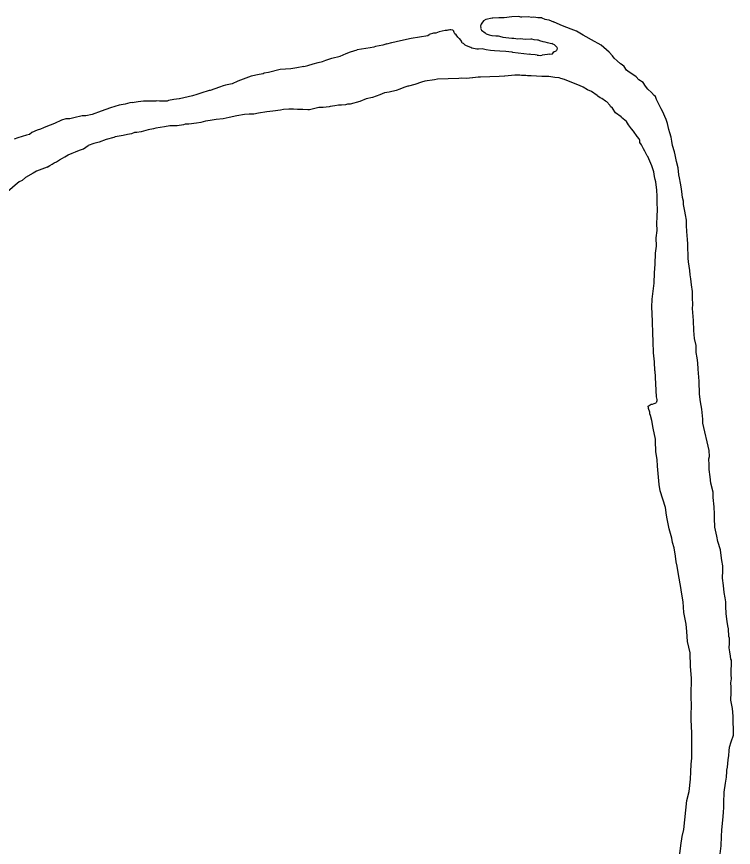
# Model space of a CAD drawing. Extents: x -939622 to -934222, y 1383701 to 1385301.
# Drawn here: x -936030.329 to -936026.716, y 1384201.556 to 1384205.744 of the extents above; entities that cross this region are included whole.
import ezdxf

# ---------------------------------------------------------------- set-up
doc = ezdxf.new("R2010")
doc.units = 0
doc.layers.add('Level 9', color=7, linetype='Continuous')

msp = doc.modelspace()

# ---------------------------------------------------------------- linework, layer by layer
at = {"layer": 'Level 9'}
for points in [[(-936027.6809, 1384205.7375), (-936027.7006, 1384205.7383), (-936027.7216, 1384205.7406), (-936027.7336, 1384205.7401), (-936027.7487, 1384205.7426), (-936027.7815, 1384205.7415), (-936027.7875, 1384205.7413), (-936027.7966, 1384205.744), (-936027.8325, 1384205.7427), (-936027.8713, 1384205.7383), (-936027.8982, 1384205.7374), (-936027.9281, 1384205.7364), (-936027.9311, 1384205.7363), (-936027.9638, 1384205.7291), (-936027.9755, 1384205.7227), (-936027.9844, 1384205.7107)], [(-936027.6809, 1384205.7375), (-936027.6665, 1384205.7316), (-936027.6466, 1384205.7275), (-936027.6227, 1384205.7178)], [(-936027.9844, 1384205.7107), (-936027.9878, 1384205.7055), (-936027.9892, 1384205.7014), (-936027.9905, 1384205.6973), (-936027.9905, 1384205.6953), (-936027.9892, 1384205.6898), (-936027.9898, 1384205.6857), (-936027.9892, 1384205.6822), (-936027.9848, 1384205.6764)], [(-936026.9024, 1384204.0501), (-936026.9036, 1384204.0861), (-936026.9109, 1384204.122), (-936026.9152, 1384204.1609), (-936026.917, 1384204.2119), (-936026.9221, 1384204.2718), (-936026.9198, 1384204.2929), (-936026.9209, 1384204.326), (-936026.9221, 1384204.359), (-936026.9262, 1384204.3919), (-936026.9303, 1384204.4218), (-936026.934, 1384204.4427), (-936026.9347, 1384204.4637), (-936026.9423, 1384204.5085), (-936026.9429, 1384204.5266), (-936026.9436, 1384204.5476), (-936026.9444, 1384204.5716), (-936026.9454, 1384204.5986), (-936026.9461, 1384204.6196), (-936026.9506, 1384204.6615), (-936026.9516, 1384204.6915), (-936026.9525, 1384204.7186), (-936026.9565, 1384204.7455), (-936026.9601, 1384204.7634), (-936026.9672, 1384204.7962), (-936026.9678, 1384204.8142), (-936026.9715, 1384204.8321), (-936026.9755, 1384204.862), (-936026.9793, 1384204.8859), (-936026.9829, 1384204.9038), (-936026.9869, 1384204.9307), (-936026.9904, 1384204.9456), (-936026.9946, 1384204.9815), (-936027.0017, 1384205.0144), (-936027.0089, 1384205.0472), (-936027.0124, 1384205.0621), (-936027.0225, 1384205.0948), (-936027.0262, 1384205.1157), (-936027.0299, 1384205.1366), (-936027.0367, 1384205.1574), (-936027.0403, 1384205.1753), (-936027.0473, 1384205.2051), (-936027.054, 1384205.2259), (-936027.0734, 1384205.2673), (-936027.0798, 1384205.2791), (-936027.0895, 1384205.2998), (-936027.1024, 1384205.3264), (-936027.1089, 1384205.3412), (-936027.1151, 1384205.347), (-936027.1276, 1384205.3616), (-936027.1462, 1384205.379), (-936027.1586, 1384205.3936), (-936027.1712, 1384205.4112), (-936027.1927, 1384205.4254), (-936027.2052, 1384205.44), (-936027.2481, 1384205.4686), (-936027.2543, 1384205.4744), (-936027.2669, 1384205.492), (-936027.2761, 1384205.5007), (-936027.2853, 1384205.5063), (-936027.3008, 1384205.5208), (-936027.3163, 1384205.5353), (-936027.3257, 1384205.547), (-936027.3412, 1384205.5645), (-936027.369, 1384205.5876), (-936027.3814, 1384205.5992), (-936027.3966, 1384205.6076), (-936027.415, 1384205.619), (-936027.473, 1384205.6501), (-936027.5066, 1384205.6699), (-936027.5339, 1384205.681), (-936027.5764, 1384205.6975), (-936027.6038, 1384205.7086), (-936027.6227, 1384205.7178)], [(-936028.4625, 1384205.6065), (-936028.4365, 1384205.6131), (-936028.3933, 1384205.6233), (-936028.3406, 1384205.635), (-936028.2974, 1384205.6418), (-936028.2563, 1384205.6487), (-936028.2491, 1384205.6543)], [(-936028.1571, 1384205.6752), (-936028.1625, 1384205.6741), (-936028.1684, 1384205.6739), (-936028.1981, 1384205.6668), (-936028.2159, 1384205.6602), (-936028.2278, 1384205.6598), (-936028.2491, 1384205.6543)], [(-936028.1571, 1384205.6752), (-936028.1515, 1384205.6781), (-936028.1447, 1384205.6788), (-936028.1405, 1384205.6788), (-936028.1316, 1384205.6768), (-936028.1268, 1384205.6727), (-936028.1262, 1384205.6699), (-936028.1251, 1384205.6671)], [(-936027.8287, 1384205.5649), (-936027.8323, 1384205.5654), (-936027.8623, 1384205.5674), (-936027.8923, 1384205.5693), (-936027.9194, 1384205.5714), (-936027.9404, 1384205.5736), (-936027.9614, 1384205.5759), (-936027.9826, 1384205.5812), (-936028.0005, 1384205.5806), (-936028.0095, 1384205.5803), (-936028.0336, 1384205.5854), (-936028.0397, 1384205.5882), (-936028.061, 1384205.5965), (-936028.067, 1384205.5993), (-936028.0763, 1384205.608), (-936028.0824, 1384205.6108), (-936028.0857, 1384205.6197), (-936028.0951, 1384205.6314), (-936028.0982, 1384205.6343), (-936028.1044, 1384205.6401), (-936028.1138, 1384205.6517), (-936028.12, 1384205.6575), (-936028.1232, 1384205.6634), (-936028.1251, 1384205.6671)], [(-936027.9848, 1384205.6764), (-936027.9675, 1384205.6629), (-936027.9613, 1384205.6571), (-936027.9461, 1384205.6516), (-936027.934, 1384205.649), (-936027.931, 1384205.6491), (-936027.913, 1384205.6467), (-936027.901, 1384205.6471), (-936027.8829, 1384205.6418), (-936027.8781, 1384205.6401)], [(-936027.8781, 1384205.6401), (-936027.8317, 1384205.6345)], [(-936027.8317, 1384205.6345), (-936027.8228, 1384205.6349), (-936027.8017, 1384205.6326), (-936027.7898, 1384205.633), (-936027.7627, 1384205.6309), (-936027.7358, 1384205.6319), (-936027.7328, 1384205.632), (-936027.7208, 1384205.6294), (-936027.7027, 1384205.627), (-936027.6997, 1384205.6271), (-936027.6936, 1384205.6243), (-936027.6755, 1384205.619), (-936027.6664, 1384205.6163), (-936027.6543, 1384205.6137), (-936027.6302, 1384205.6092)], [(-936028.8808, 1384205.4928), (-936028.8602, 1384205.4983), (-936028.8341, 1384205.5059), (-936028.8088, 1384205.5134), (-936028.7869, 1384205.5182), (-936028.7697, 1384205.5244), (-936028.7396, 1384205.5339), (-936028.6985, 1384205.5449), (-936028.667, 1384205.5586), (-936028.6451, 1384205.5668), (-936028.6129, 1384205.5757)], [(-936028.5464, 1384205.5861), (-936028.6129, 1384205.5757)], [(-936028.4625, 1384205.6065), (-936028.4833, 1384205.5998), (-936028.5189, 1384205.5925), (-936028.5278, 1384205.5892), (-936028.5464, 1384205.5861)], [(-936027.6042, 1384205.5784), (-936027.6028, 1384205.5857), (-936027.6035, 1384205.587), (-936027.6055, 1384205.5905), (-936027.609, 1384205.5939), (-936027.6117, 1384205.5973), (-936027.6165, 1384205.6014), (-936027.6254, 1384205.6055), (-936027.6302, 1384205.6092)], [(-936027.6042, 1384205.5784), (-936027.6051, 1384205.5763), (-936027.608, 1384205.5732), (-936027.6109, 1384205.5701), (-936027.6168, 1384205.5669), (-936027.6204, 1384205.5656)], [(-936027.8287, 1384205.5649), (-936027.7431, 1384205.5545)], [(-936027.7041, 1384205.5491), (-936027.7151, 1384205.5515), (-936027.7361, 1384205.5537), (-936027.7431, 1384205.5545)], [(-936027.7041, 1384205.5491), (-936027.6973, 1384205.5494), (-936027.6877, 1384205.5487), (-936027.6809, 1384205.5494), (-936027.6803, 1384205.5498)], [(-936027.6419, 1384205.554), (-936027.6523, 1384205.5536), (-936027.6803, 1384205.5498)], [(-936027.6419, 1384205.554), (-936027.6282, 1384205.5569), (-936027.6247, 1384205.561), (-936027.6204, 1384205.5656)], [(-936028.8808, 1384205.4928), (-936028.9164, 1384205.4855), (-936028.9462, 1384205.4815), (-936029, 1384205.4766), (-936029.0594, 1384205.4625), (-936029.0802, 1384205.4588), (-936029.0861, 1384205.4555), (-936029.1069, 1384205.4518), (-936029.1456, 1384205.4444), (-936029.2135, 1384205.418), (-936029.243, 1384205.405), (-936029.2757, 1384205.3978), (-936029.2875, 1384205.3944), (-936029.3053, 1384205.3878), (-936029.3526, 1384205.3711), (-936029.3586, 1384205.3709), (-936029.4, 1384205.3574), (-936029.4208, 1384205.3507), (-936029.4415, 1384205.344), (-936029.5069, 1384205.3297), (-936029.5099, 1384205.3296), (-936029.5367, 1384205.3256), (-936029.5635, 1384205.3217), (-936029.5694, 1384205.3185), (-936029.6082, 1384205.3171), (-936029.6261, 1384205.3196)], [(-936027.8685, 1384205.4434), (-936027.87, 1384205.4439), (-936027.8967, 1384205.4429)], [(-936027.8166, 1384205.4485), (-936027.8685, 1384205.4434)], [(-936027.1118, 1384203.9587), (-936027.1133, 1384204.0037), (-936027.1179, 1384204.0486), (-936027.1199, 1384204.1057), (-936027.1213, 1384204.1477), (-936027.1233, 1384204.2047), (-936027.1248, 1384204.2467), (-936027.1259, 1384204.2797), (-936027.1243, 1384204.3189), (-936027.1152, 1384204.4003), (-936027.1139, 1384204.4515), (-936027.1095, 1384204.4967), (-936027.1084, 1384204.5508), (-936027.1037, 1384204.5871), (-936027.1051, 1384204.6291), (-936027.1004, 1384204.6653), (-936027.1017, 1384204.7013), (-936027.0998, 1384204.7345), (-936027.0982, 1384204.7736), (-936027.0992, 1384204.8036), (-936027.1005, 1384204.8396), (-936027.1015, 1384204.8696), (-936027.106, 1384204.9115), (-936027.1094, 1384204.9235), (-936027.1129, 1384204.9384), (-936027.1167, 1384204.9623), (-936027.1267, 1384204.992), (-936027.1463, 1384205.0394), (-936027.1494, 1384205.0423), (-936027.1622, 1384205.0659), (-936027.1686, 1384205.0777), (-936027.1783, 1384205.0984), (-936027.1877, 1384205.11), (-936027.188, 1384205.1191), (-936027.1913, 1384205.128), (-936027.2007, 1384205.1396), (-936027.2196, 1384205.166), (-936027.229, 1384205.1777), (-936027.2447, 1384205.1982), (-936027.2543, 1384205.2159), (-936027.2635, 1384205.2216), (-936027.2789, 1384205.2361), (-936027.282, 1384205.239), (-936027.3097, 1384205.2591), (-936027.3255, 1384205.2826), (-936027.3347, 1384205.2912), (-936027.3379, 1384205.2971), (-936027.3535, 1384205.3146), (-936027.3596, 1384205.3174), (-936027.3781, 1384205.3318), (-936027.3871, 1384205.3345), (-936027.3994, 1384205.3431), (-936027.4025, 1384205.346), (-936027.4302, 1384205.3661), (-936027.4514, 1384205.3743), (-936027.4729, 1384205.3886), (-936027.4911, 1384205.397), (-936027.5549, 1384205.4218), (-936027.567, 1384205.4274), (-936027.5852, 1384205.4328), (-936027.5943, 1384205.4355), (-936027.6153, 1384205.4377), (-936027.6363, 1384205.44), (-936027.6454, 1384205.4427), (-936027.6663, 1384205.442), (-936027.6813, 1384205.4414), (-936027.7083, 1384205.4435), (-936027.7353, 1384205.4456), (-936027.7413, 1384205.4454), (-936027.7533, 1384205.4449), (-936027.7624, 1384205.4476), (-936027.7743, 1384205.4472), (-936027.7833, 1384205.4469), (-936027.7924, 1384205.4496), (-936027.8133, 1384205.4489), (-936027.8166, 1384205.4485)], [(-936028.2703, 1384205.4179), (-936028.2882, 1384205.4143), (-936028.3207, 1384205.4011), (-936028.3533, 1384205.394), (-936028.3563, 1384205.3938), (-936028.3771, 1384205.3871), (-936028.3977, 1384205.3774), (-936028.4154, 1384205.3707), (-936028.4511, 1384205.3635), (-936028.4749, 1384205.3597), (-936028.4985, 1384205.3498), (-936028.5163, 1384205.3432), (-936028.534, 1384205.3366), (-936028.5667, 1384205.3294), (-936028.5992, 1384205.3163), (-936028.6466, 1384205.3026), (-936028.6615, 1384205.3021), (-936028.6704, 1384205.2987), (-936028.6913, 1384205.298), (-936028.7063, 1384205.2975), (-936028.7241, 1384205.2939), (-936028.748, 1384205.29), (-936028.7539, 1384205.2898), (-936028.7837, 1384205.2858), (-936028.8047, 1384205.285), (-936028.8255, 1384205.2813), (-936028.8522, 1384205.2744), (-936028.8612, 1384205.2741), (-936028.8852, 1384205.2762), (-936028.8912, 1384205.276), (-936028.9061, 1384205.2755), (-936028.9121, 1384205.2753), (-936028.9332, 1384205.2776), (-936028.9571, 1384205.2767), (-936028.984, 1384205.2758), (-936028.9989, 1384205.2723), (-936029.0376, 1384205.2679), (-936029.0674, 1384205.2639), (-936029.1091, 1384205.2564), (-936029.1329, 1384205.2526), (-936029.1568, 1384205.2517), (-936029.1808, 1384205.2509), (-936029.2194, 1384205.2435), (-936029.2581, 1384205.2362), (-936029.2878, 1384205.2291), (-936029.3236, 1384205.2249), (-936029.3534, 1384205.2208), (-936029.3772, 1384205.217), (-936029.4009, 1384205.2101), (-936029.4217, 1384205.2064), (-936029.4605, 1384205.2021), (-936029.4785, 1384205.2014), (-936029.4873, 1384205.1981), (-936029.5201, 1384205.194), (-936029.5381, 1384205.1933), (-936029.556, 1384205.1927), (-936029.5828, 1384205.1888), (-936029.6275, 1384205.1812), (-936029.6393, 1384205.1778), (-936029.6661, 1384205.1738), (-936029.7017, 1384205.1636), (-936029.7225, 1384205.1599), (-936029.7345, 1384205.1594), (-936029.7492, 1384205.1529), (-936029.7701, 1384205.1492), (-936029.7909, 1384205.1454), (-936029.8326, 1384205.138), (-936029.8384, 1384205.1348), (-936029.877, 1384205.1244), (-936029.9125, 1384205.1112), (-936029.9392, 1384205.1042), (-936029.9688, 1384205.0942)], [(-936028.2074, 1384205.4287), (-936028.2227, 1384205.4256), (-936028.2703, 1384205.4179)], [(-936028.1001, 1384205.4328), (-936028.2074, 1384205.4287)], [(-936027.9911, 1384205.4389), (-936027.9956, 1384205.4395), (-936028.0016, 1384205.4393), (-936028.0284, 1384205.4353), (-936028.0314, 1384205.4352), (-936028.0612, 1384205.4312), (-936028.0882, 1384205.4333), (-936028.1001, 1384205.4328)], [(-936027.8967, 1384205.4429), (-936027.9911, 1384205.4389)], [(-936029.7462, 1384205.3109), (-936029.7164, 1384205.3161), (-936029.689, 1384205.3195), (-936029.663, 1384205.3202), (-936029.6397, 1384205.3195), (-936029.6261, 1384205.3196)], [(-936029.7462, 1384205.3109), (-936029.7577, 1384205.3089), (-936029.7814, 1384205.3021), (-936029.8112, 1384205.298), (-936029.8556, 1384205.2844), (-936029.9029, 1384205.2678), (-936029.9473, 1384205.2512), (-936029.98, 1384205.244), (-936029.9979, 1384205.2434), (-936030.0395, 1384205.2329), (-936030.0603, 1384205.2292), (-936030.0812, 1384205.2285), (-936030.102, 1384205.2217), (-936030.1373, 1384205.2055), (-936030.1817, 1384205.1889), (-936030.1934, 1384205.1825), (-936030.2082, 1384205.176), (-936030.226, 1384205.1723), (-936030.2525, 1384205.1594), (-936030.2641, 1384205.15), (-936030.279, 1384205.1465), (-936030.3234, 1384205.1329), (-936030.3412, 1384205.1262)], [(-936030.1746, 1384204.9848), (-936030.1607, 1384204.9938), (-936030.1497, 1384205), (-936030.1387, 1384205.0061), (-936030.1271, 1384205.0116), (-936030.112, 1384205.0219), (-936030.0983, 1384205.0301), (-936030.086, 1384205.037), (-936030.0682, 1384205.0472), (-936030.049, 1384205.0561), (-936030.0326, 1384205.063), (-936030.0209, 1384205.0678), (-936030.0072, 1384205.0726), (-936029.9922, 1384205.0781), (-936029.9688, 1384205.0942)], [(-936030.1746, 1384204.9848), (-936030.2278, 1384204.9649), (-936030.2454, 1384204.9553), (-936030.2836, 1384204.9329), (-936030.301, 1384204.9173), (-936030.3157, 1384204.9108), (-936030.3361, 1384204.895), (-936030.3622, 1384204.8701), (-936030.3826, 1384204.8543), (-936030.4145, 1384204.8232), (-936030.4348, 1384204.8044), (-936030.4786, 1384204.7728), (-936030.4988, 1384204.7511), (-936030.5133, 1384204.7386), (-936030.5363, 1384204.7107), (-936030.5479, 1384204.6983), (-936030.5565, 1384204.689), (-936030.5677, 1384204.6646), (-936030.5791, 1384204.6491), (-936030.5934, 1384204.6306), (-936030.6079, 1384204.6151), (-936030.6219, 1384204.5875)], [(-936026.7817, 1384201.5239), (-936026.777, 1384201.5631), (-936026.7757, 1384201.6113), (-936026.7739, 1384201.6444), (-936026.7696, 1384201.6926), (-936026.7649, 1384201.7318), (-936026.7629, 1384201.759), (-936026.7636, 1384201.78), (-936026.7625, 1384201.8341), (-936026.7551, 1384201.8794), (-936026.7501, 1384201.9097), (-936026.7505, 1384201.9187), (-936026.7479, 1384201.9308), (-936026.7484, 1384201.9458), (-936026.7459, 1384201.9609), (-936026.7412, 1384201.9971), (-936026.739, 1384202.0183), (-936026.7368, 1384202.0424), (-936026.7344, 1384202.0605), (-936026.7264, 1384202.0878), (-936026.7156, 1384202.1213), (-936026.7159, 1384202.2174), (-936026.7203, 1384202.2563), (-936026.7277, 1384202.2981), (-936026.7261, 1384202.3373), (-936026.727, 1384202.3643), (-936026.7278, 1384202.3853), (-936026.7255, 1384202.4064), (-936026.7262, 1384202.4274), (-936026.7272, 1384202.4544), (-936026.7248, 1384202.4725), (-936026.7257, 1384202.4996), (-936026.7289, 1384202.5055), (-936026.7295, 1384202.5205), (-936026.7332, 1384202.5414), (-936026.7369, 1384202.5623), (-936026.7346, 1384202.5834), (-936026.7356, 1384202.6104), (-936026.7389, 1384202.6193), (-936026.7402, 1384202.6583), (-936026.7437, 1384202.6732), (-936026.7475, 1384202.6941), (-936026.7518, 1384202.7331), (-936026.7532, 1384202.7721), (-936026.7539, 1384202.7931), (-936026.7576, 1384202.814), (-936026.7615, 1384202.8409), (-936026.7658, 1384202.8768), (-936026.77, 1384202.9127), (-936026.7684, 1384202.9519), (-936026.7692, 1384202.9759), (-936026.7732, 1384203.0028), (-936026.777, 1384203.0267), (-936026.781, 1384203.0566), (-936026.7944, 1384203.0982), (-936026.7984, 1384203.1251), (-936026.8089, 1384203.1698), (-936026.8105, 1384203.2149), (-936026.8112, 1384203.2359), (-936026.8125, 1384203.2719), (-936026.8171, 1384203.3198), (-936026.8181, 1384203.3468), (-936026.8286, 1384203.3915), (-936026.8327, 1384203.4245), (-936026.837, 1384203.4604), (-936026.8378, 1384203.4844), (-936026.8388, 1384203.5144), (-936026.8363, 1384203.5265), (-936026.8373, 1384203.5565), (-936026.869, 1384203.6937), (-936026.8698, 1384203.7147), (-936026.8745, 1384203.7656), (-936026.8818, 1384203.8014), (-936026.8861, 1384203.8403), (-936026.8884, 1384203.9064), (-936026.8935, 1384203.9663), (-936026.8946, 1384203.9993), (-936026.8984, 1384204.0232), (-936026.9024, 1384204.0501)], [(-936027.1118, 1384203.9587), (-936027.1042, 1384203.8267)], [(-936027.1042, 1384203.8267), (-936027.1023, 1384203.8132), (-936027.1016, 1384203.8078), (-936027.103, 1384203.8023), (-936027.1046, 1384203.7963)], [(-936026.9852, 1384201.5228), (-936026.9807, 1384201.565), (-936026.9733, 1384201.6104), (-936026.9656, 1384201.6467), (-936026.9496, 1384201.7915), (-936026.9393, 1384201.837), (-936026.9325, 1384201.9003), (-936026.9307, 1384201.9364), (-936026.9291, 1384201.9756), (-936026.9242, 1384202.0058), (-936026.9253, 1384202.0388), (-936026.9254, 1384202.129), (-936026.9269, 1384202.171), (-936026.9277, 1384202.195), (-936026.929, 1384202.231), (-936026.9271, 1384202.2641), (-936026.9291, 1384202.3212), (-936026.9262, 1384202.4084), (-936026.9312, 1384202.4683), (-936026.9336, 1384202.5374), (-936026.9476, 1384202.594), (-936026.9494, 1384202.645), (-936026.9536, 1384202.6809), (-936026.9647, 1384202.7407), (-936026.9695, 1384202.7946), (-936026.9772, 1384202.8424), (-936026.981, 1384202.8663), (-936026.9923, 1384202.932), (-936026.9997, 1384202.9739), (-936027.0034, 1384202.9948), (-936027.0075, 1384203.0247), (-936027.0149, 1384203.0665), (-936027.0218, 1384203.0933), (-936027.0255, 1384203.1142), (-936027.0392, 1384203.1618), (-936027.0499, 1384203.2125), (-936027.0535, 1384203.2304), (-936027.0579, 1384203.2693), (-936027.0847, 1384203.3526), (-936027.0889, 1384203.3855), (-936027.0981, 1384203.4783), (-936027.0992, 1384203.5113), (-936027.1066, 1384203.5501), (-936027.1072, 1384203.5681), (-936027.1078, 1384203.5862), (-936027.1088, 1384203.6132), (-936027.1197, 1384203.6699), (-936027.127, 1384203.7087), (-936027.1339, 1384203.7325), (-936027.1372, 1384203.7414), (-936027.1375, 1384203.7504), (-936027.1441, 1384203.7682), (-936027.1442, 1384203.7712), (-936027.1445, 1384203.7802), (-936027.1299, 1384203.7897), (-936027.1239, 1384203.79), (-936027.115, 1384203.7933), (-936027.1046, 1384203.7963)]]:
    msp.add_lwpolyline(points, dxfattribs=at)

doc.saveas('drawing.dxf')
